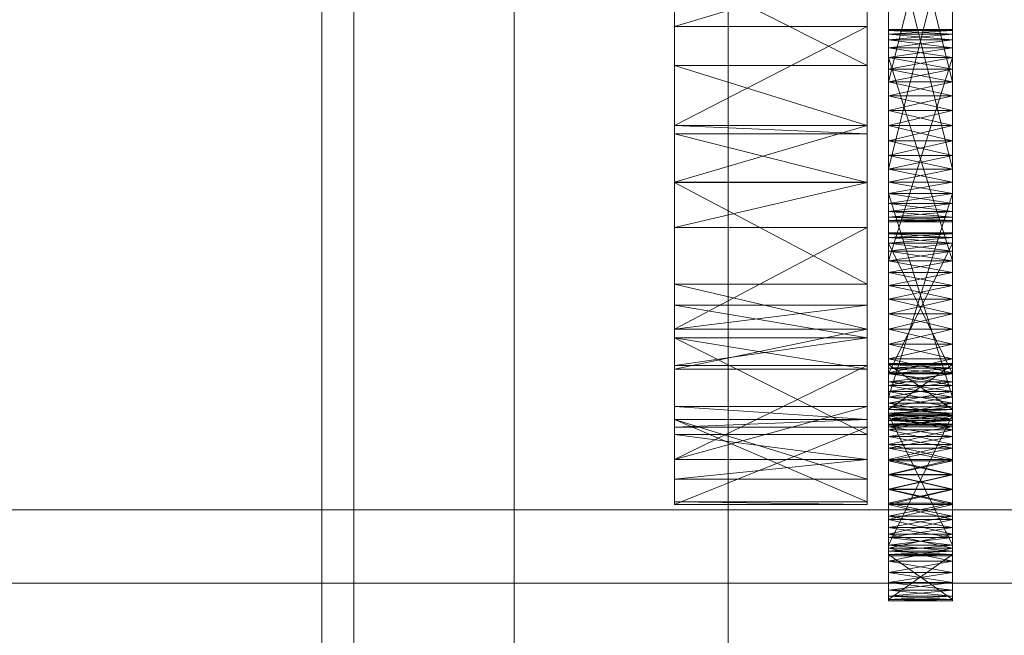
# Model space of a CAD drawing. Header units: millimetres. Extents: x -2233 to 65662, y -50530 to 6847.
# Tile 294 of 656: x 1369 to 1461, y -33612 to -33554. Entities that reach past the tile are written whole.
import ezdxf

# ---------------------------------------------------------------- set-up
doc = ezdxf.new("R2010")
doc.units = ezdxf.units.MM
for name, color, linetype, lineweight in [('COTAS_O', 1, 'Continuous', 0), ('frontal_C03', 7, 'Continuous', 0), ('frontal_secador', 7, 'Continuous', 0), ('frontal_tolva', 7, 'Continuous', 0)]:
    doc.layers.add(name, color=color, linetype=linetype, lineweight=lineweight)
doc.dimstyles.new('R19_100', dxfattribs={"dimtxt": 250, "dimasz": 150, "dimexe": 150, "dimexo": 80, "dimgap": 100, "dimtad": 1, "dimtih": 1, "dimtoh": 1, "dimdsep": 46, "dimcen": 0.09, "dimadec": 0, "dimazin": 0, "dimtfac": 1, "dimtdec": 4, "dimtofl": 0, "dimtmove": 0, "dimatfit": 3, "dimfxl": 1, "dimtolj": 1, "dimtzin": 0, "dimarcsym": 0})

# ---------------------------------------------------------------- blocks, each defined once
blk = doc.blocks.new('DIM_R32_39')
at = {"layer": 'COTAS_O'}
for p, q in [((-1725, -33700), (-1575, -33655)), ((1725, -33700), (1575, -33655)), ((-1725, -34400), (-1725, -33700)), ((-1725, -33700), (1725, -33700)), ((-1725, -33700), (-1575, -33745)), ((1725, -33700), (1575, -33745)), ((1725, -34400), (1725, -33700))]:
    blk.add_line(p, q, dxfattribs=at)
blk.add_text('3450 O', height=250, dxfattribs=at).set_placement((0, -33600))

msp = doc.modelspace()

# ---------------------------------------------------------------- linework, layer by layer
at = {"layer": 'frontal_C03'}
for p, q in [((1435, -35048.843), (1435, -32401.175)), ((1435, -32405.103), (1435, -35052.771)), ((1435, -35535.966), (1435, -32888.298)), ((1435, -32892.227), (1435, -35539.895)), ((1415, -35988), (1415, -33145.961))]:
    msp.add_line(p, q, dxfattribs=at)
at = {"layer": 'frontal_secador'}
for p, q in [((1400, -36000), (1400, -33000)), ((1397, -35940), (1397, -33075)), ((1400, -36000), (1400, -33075)), ((1400, -34600), (1400, -33075)), ((1400, -35940), (1400, -33075)), ((1400, -34650), (1400, -33075)), ((1400, -36000), (1400, -33250)), ((1430, -33591.527), (1430, -33457.639)), ((1448, -33457.639), (1448, -33591.527)), ((1430, -33525.858), (1430, -33569.361)), ((1430, -33525.858), (1430, -33591.527)), ((1448, -33569.361), (1448, -33525.858)), ((1448, -33591.527), (1448, -33525.858)), ((1450, -33531.516), (1450, -33562.642)), ((1456, -33562.642), (1456, -33531.516)), ((1450, -33561.268), (1450, -33533.711)), ((1450, -33566.831), (1450, -33533.711)), ((1450, -33573.05), (1450, -33533.711)), ((1456, -33533.711), (1456, -33561.268)), ((1456, -33533.711), (1456, -33566.831)), ((1456, -33533.711), (1456, -33573.05)), ((1450, -33534.785), (1450, -33559.964)), ((1450, -33534.785), (1450, -33562.642)), ((1450, -33570.414), (1450, -33534.785)), ((1456, -33559.964), (1456, -33534.785)), ((1456, -33562.642), (1456, -33534.785)), ((1456, -33534.785), (1456, -33570.414)), ((1450, -33561.268), (1450, -33535.99)), ((1450, -33535.99), (1450, -33559.964)), ((1456, -33535.99), (1450, -33559.964)), ((1456, -33559.964), (1450, -33535.99)), ((1456, -33535.99), (1456, -33561.268)), ((1456, -33559.964), (1456, -33535.99)), ((1450, -33570.414), (1450, -33540.075)), ((1456, -33540.075), (1456, -33570.414)), ((1450, -33541.483), (1450, -33569.34)), ((1450, -33541.483), (1450, -33571.331)), ((1450, -33541.483), (1450, -33573.05)), ((1456, -33569.34), (1456, -33541.483)), ((1456, -33571.331), (1456, -33541.483)), ((1456, -33573.05), (1456, -33541.483)), ((1450, -33568.135), (1450, -33542.857)), ((1450, -33570.414), (1450, -33542.857)), ((1456, -33542.857), (1456, -33568.135)), ((1456, -33542.857), (1456, -33570.414)), ((1450, -33544.161), (1450, -33569.34)), ((1450, -33568.135), (1450, -33544.161)), ((1456, -33568.135), (1450, -33544.161)), ((1456, -33544.161), (1450, -33568.135)), ((1456, -33569.34), (1456, -33544.161)), ((1456, -33544.161), (1456, -33568.135)), ((1430, -33549.365), (1430, -33564.806)), ((1430, -33558.435), (1430, -33549.365)), ((1430, -33569.361), (1430, -33549.365)), ((1430, -33549.365), (1430, -33554.777)), ((1430, -33583.889), (1430, -33549.365)), ((1430, -33591.527), (1430, -33549.365)), ((1448, -33549.365), (1430, -33554.777)), ((1448, -33558.435), (1430, -33549.365)), ((1448, -33564.806), (1448, -33549.365)), ((1448, -33549.365), (1448, -33558.435)), ((1448, -33549.365), (1448, -33569.361)), ((1448, -33554.777), (1448, -33549.365)), ((1448, -33549.365), (1448, -33583.889)), ((1448, -33549.365), (1448, -33591.527)), ((1430, -33569.353), (1430, -33554.777)), ((1430, -33554.777), (1430, -33564.05)), ((1430, -33569.361), (1430, -33554.777)), ((1448, -33554.777), (1430, -33554.777)), ((1448, -33554.777), (1430, -33564.05)), ((1448, -33554.777), (1448, -33569.353)), ((1448, -33564.05), (1448, -33554.777)), ((1448, -33554.777), (1448, -33569.361)), ((1450, -33555.16), (1450, -33555.05)), ((1456, -33555.16), (1450, -33555.05)), ((1456, -33555.05), (1450, -33555.05)), ((1456, -33555.05), (1450, -33555.16)), ((1450, -33555.05), (1450, -33555.49)), ((1450, -33555.05), (1450, -33556.768)), ((1450, -33555.05), (1450, -33578.99)), ((1450, -33561.268), (1450, -33555.05)), ((1450, -33555.16), (1450, -33556.031)), ((1450, -33555.49), (1450, -33555.16)), ((1450, -33555.16), (1450, -33557.686)), ((1456, -33555.49), (1450, -33555.16)), ((1456, -33555.16), (1450, -33555.16)), ((1456, -33555.16), (1450, -33555.49)), ((1456, -33555.16), (1456, -33555.05)), ((1456, -33555.49), (1456, -33555.05)), ((1456, -33556.768), (1456, -33555.05)), ((1456, -33578.99), (1456, -33555.05)), ((1456, -33555.05), (1456, -33561.268)), ((1456, -33556.031), (1456, -33555.16)), ((1456, -33555.16), (1456, -33555.49)), ((1456, -33557.686), (1456, -33555.16)), ((1450, -33556.031), (1450, -33555.49)), ((1456, -33556.031), (1450, -33555.49)), ((1456, -33555.49), (1450, -33555.49)), ((1456, -33555.49), (1450, -33556.031)), ((1450, -33555.49), (1450, -33556.768)), ((1450, -33556.031), (1450, -33557.686)), ((1450, -33556.768), (1450, -33556.031)), ((1450, -33577.785), (1450, -33556.031)), ((1450, -33583.075), (1450, -33556.031)), ((1450, -33556.031), (1450, -33568.135)), ((1450, -33591.635), (1450, -33556.031)), ((1456, -33556.768), (1450, -33556.031)), ((1456, -33556.031), (1450, -33556.031)), ((1456, -33556.031), (1450, -33556.768)), ((1456, -33555.49), (1456, -33556.031)), ((1456, -33556.768), (1456, -33555.49)), ((1456, -33557.686), (1456, -33556.031)), ((1456, -33556.031), (1456, -33556.768)), ((1456, -33556.031), (1456, -33577.785)), ((1456, -33556.031), (1456, -33583.075)), ((1456, -33568.135), (1456, -33556.031)), ((1456, -33556.031), (1456, -33591.635)), ((1450, -33557.686), (1450, -33556.768)), ((1456, -33557.686), (1450, -33556.768)), ((1456, -33556.768), (1450, -33556.768)), ((1456, -33556.768), (1450, -33557.686)), ((1450, -33556.768), (1450, -33576.711)), ((1450, -33558.76), (1450, -33556.768)), ((1450, -33556.768), (1450, -33578.99)), ((1450, -33561.268), (1450, -33556.768)), ((1456, -33556.768), (1456, -33557.686)), ((1456, -33576.711), (1456, -33556.768)), ((1456, -33556.768), (1456, -33558.76)), ((1456, -33578.99), (1456, -33556.768)), ((1456, -33556.768), (1456, -33561.268)), ((1450, -33557.686), (1450, -33559.964)), ((1450, -33558.76), (1450, -33557.686)), ((1450, -33577.785), (1450, -33557.686)), ((1450, -33557.686), (1450, -33576.711)), ((1450, -33557.686), (1450, -33562.642)), ((1450, -33557.686), (1450, -33568.135)), ((1456, -33558.76), (1450, -33557.686)), ((1456, -33557.686), (1450, -33557.686)), ((1456, -33557.686), (1450, -33576.711)), ((1456, -33576.711), (1450, -33557.686)), ((1456, -33557.686), (1450, -33558.76)), ((1456, -33559.964), (1456, -33557.686)), ((1456, -33557.686), (1456, -33558.76)), ((1456, -33557.686), (1456, -33577.785)), ((1456, -33576.711), (1456, -33557.686)), ((1456, -33562.642), (1456, -33557.686)), ((1456, -33568.135), (1456, -33557.686)), ((1430, -33558.435), (1430, -33564.806)), ((1430, -33564.05), (1430, -33558.435)), ((1448, -33564.05), (1430, -33558.435)), ((1448, -33558.435), (1430, -33558.435)), ((1448, -33564.806), (1448, -33558.435)), ((1448, -33558.435), (1448, -33564.05)), ((1450, -33559.964), (1450, -33558.76)), ((1456, -33559.964), (1450, -33558.76)), ((1456, -33558.76), (1450, -33558.76)), ((1450, -33561.268), (1450, -33558.76)), ((1456, -33558.76), (1450, -33559.964)), ((1456, -33558.76), (1456, -33559.964)), ((1456, -33558.76), (1456, -33561.268)), ((1450, -33559.964), (1450, -33561.268)), ((1456, -33559.964), (1450, -33559.964)), ((1456, -33559.964), (1450, -33561.268)), ((1450, -33559.964), (1450, -33562.642)), ((1456, -33561.268), (1450, -33559.964)), ((1456, -33561.268), (1456, -33559.964)), ((1456, -33562.642), (1456, -33559.964)), ((1450, -33564.05), (1450, -33561.268)), ((1450, -33561.268), (1450, -33562.642)), ((1450, -33566.831), (1450, -33561.268)), ((1456, -33561.268), (1450, -33561.268)), ((1456, -33561.268), (1450, -33562.642)), ((1456, -33562.642), (1450, -33561.268)), ((1450, -33591.094), (1450, -33561.268)), ((1450, -33561.268), (1450, -33578.99)), ((1456, -33561.268), (1456, -33564.05)), ((1456, -33562.642), (1456, -33561.268)), ((1456, -33561.268), (1456, -33566.831)), ((1456, -33561.268), (1456, -33591.094)), ((1456, -33578.99), (1456, -33561.268)), ((1450, -33562.642), (1450, -33564.05)), ((1456, -33562.642), (1450, -33562.642)), ((1456, -33562.642), (1450, -33564.05)), ((1450, -33562.642), (1450, -33565.458)), ((1450, -33562.642), (1450, -33568.135)), ((1456, -33564.05), (1450, -33562.642)), ((1450, -33562.642), (1450, -33572.069)), ((1450, -33562.642), (1450, -33570.414)), ((1456, -33564.05), (1456, -33562.642)), ((1456, -33565.458), (1456, -33562.642)), ((1456, -33568.135), (1456, -33562.642)), ((1456, -33572.069), (1456, -33562.642)), ((1456, -33570.414), (1456, -33562.642)), ((1430, -33564.05), (1430, -33569.353)), ((1430, -33564.806), (1430, -33564.05)), ((1448, -33564.05), (1430, -33564.05)), ((1448, -33564.05), (1430, -33569.353)), ((1448, -33564.806), (1430, -33564.05)), ((1448, -33569.353), (1448, -33564.05)), ((1448, -33564.05), (1448, -33564.806)), ((1450, -33566.831), (1450, -33564.05)), ((1450, -33564.05), (1450, -33565.458)), ((1456, -33564.05), (1450, -33564.05)), ((1456, -33564.05), (1450, -33565.458)), ((1456, -33565.458), (1450, -33564.05)), ((1456, -33564.05), (1456, -33566.831)), ((1456, -33565.458), (1456, -33564.05)), ((1430, -33569.361), (1430, -33564.806)), ((1448, -33569.361), (1430, -33564.806)), ((1448, -33564.806), (1430, -33564.806)), ((1448, -33564.806), (1448, -33569.361)), ((1450, -33565.458), (1450, -33566.831)), ((1456, -33565.458), (1450, -33565.458)), ((1456, -33565.458), (1450, -33566.831)), ((1450, -33565.458), (1450, -33568.135)), ((1456, -33566.831), (1450, -33565.458)), ((1456, -33566.831), (1456, -33565.458)), ((1456, -33568.135), (1456, -33565.458)), ((1450, -33569.34), (1450, -33566.831)), ((1450, -33566.831), (1450, -33568.135)), ((1450, -33571.331), (1450, -33566.831)), ((1450, -33573.05), (1450, -33566.831)), ((1456, -33566.831), (1450, -33566.831)), ((1456, -33566.831), (1450, -33568.135)), ((1456, -33568.135), (1450, -33566.831)), ((1450, -33591.094), (1450, -33566.831)), ((1456, -33566.831), (1456, -33569.34)), ((1456, -33568.135), (1456, -33566.831)), ((1456, -33566.831), (1456, -33571.331)), ((1456, -33566.831), (1456, -33573.05)), ((1456, -33566.831), (1456, -33591.094)), ((1450, -33569.34), (1450, -33568.135)), ((1456, -33568.135), (1450, -33568.135)), ((1456, -33568.135), (1450, -33569.34)), ((1456, -33569.34), (1450, -33568.135)), ((1450, -33568.135), (1450, -33570.414)), ((1450, -33568.135), (1450, -33590.357)), ((1450, -33568.135), (1450, -33591.635)), ((1450, -33568.135), (1450, -33572.069)), ((1456, -33568.135), (1456, -33569.34)), ((1456, -33570.414), (1456, -33568.135)), ((1456, -33590.357), (1456, -33568.135)), ((1456, -33591.635), (1456, -33568.135)), ((1456, -33572.069), (1456, -33568.135)), ((1448, -33569.353), (1430, -33569.353)), ((1448, -33569.353), (1430, -33569.361)), ((1430, -33569.361), (1430, -33580.859)), ((1430, -33578.895), (1430, -33569.361)), ((1430, -33583.889), (1430, -33569.361)), ((1430, -33569.361), (1430, -33573.572)), ((1430, -33569.361), (1430, -33591.527)), ((1448, -33569.361), (1430, -33569.361)), ((1448, -33569.361), (1430, -33573.572)), ((1448, -33578.895), (1430, -33569.361)), ((1448, -33580.859), (1448, -33569.361)), ((1448, -33569.361), (1448, -33578.895)), ((1448, -33569.361), (1448, -33583.889)), ((1448, -33573.572), (1448, -33569.361)), ((1448, -33591.527), (1448, -33569.361)), ((1450, -33571.331), (1450, -33569.34)), ((1450, -33569.34), (1450, -33570.414)), ((1456, -33569.34), (1450, -33569.34)), ((1456, -33569.34), (1450, -33570.414)), ((1456, -33570.414), (1450, -33569.34)), ((1450, -33589.439), (1450, -33569.34)), ((1450, -33591.094), (1450, -33569.34)), ((1456, -33569.34), (1456, -33571.331)), ((1456, -33570.414), (1456, -33569.34)), ((1456, -33569.34), (1456, -33589.439)), ((1456, -33569.34), (1456, -33591.094)), ((1450, -33570.414), (1450, -33571.331)), ((1456, -33570.414), (1450, -33570.414)), ((1456, -33570.414), (1450, -33571.331)), ((1456, -33571.331), (1450, -33570.414)), ((1450, -33570.414), (1450, -33590.357)), ((1450, -33589.439), (1450, -33570.414)), ((1456, -33589.439), (1450, -33570.414)), ((1456, -33570.414), (1450, -33589.439)), ((1450, -33572.069), (1450, -33570.414)), ((1450, -33572.939), (1450, -33570.414)), ((1456, -33571.331), (1456, -33570.414)), ((1456, -33590.357), (1456, -33570.414)), ((1456, -33570.414), (1456, -33589.439)), ((1456, -33570.414), (1456, -33572.069)), ((1456, -33570.414), (1456, -33572.939)), ((1450, -33572.609), (1450, -33571.331)), ((1450, -33571.331), (1450, -33572.069)), ((1450, -33573.05), (1450, -33571.331)), ((1456, -33571.331), (1450, -33571.331)), ((1456, -33571.331), (1450, -33572.069)), ((1456, -33572.069), (1450, -33571.331)), ((1456, -33571.331), (1456, -33572.609)), ((1456, -33572.069), (1456, -33571.331)), ((1456, -33571.331), (1456, -33573.05)), ((1450, -33572.069), (1450, -33572.609)), ((1456, -33572.069), (1450, -33572.069)), ((1456, -33572.069), (1450, -33572.609)), ((1456, -33572.609), (1450, -33572.069)), ((1450, -33572.939), (1450, -33572.069)), ((1450, -33573.05), (1450, -33572.609)), ((1450, -33572.609), (1450, -33572.939)), ((1456, -33572.609), (1450, -33572.609)), ((1456, -33572.609), (1450, -33572.939)), ((1456, -33572.939), (1450, -33572.609)), ((1456, -33572.609), (1456, -33572.069)), ((1456, -33572.069), (1456, -33572.939)), ((1456, -33572.609), (1456, -33573.05)), ((1456, -33572.939), (1456, -33572.609)), ((1430, -33586.827), (1430, -33573.572)), ((1430, -33573.572), (1430, -33583.075)), ((1430, -33583.889), (1430, -33573.572)), ((1448, -33573.572), (1430, -33573.572)), ((1448, -33573.572), (1430, -33583.075)), ((1448, -33573.572), (1448, -33586.827)), ((1448, -33583.075), (1448, -33573.572)), ((1448, -33573.572), (1448, -33583.889)), ((1450, -33572.939), (1450, -33573.05)), ((1456, -33572.939), (1450, -33572.939)), ((1456, -33572.939), (1450, -33573.05)), ((1456, -33573.05), (1450, -33572.939)), ((1456, -33573.05), (1450, -33573.05)), ((1456, -33573.05), (1456, -33572.939)), ((1450, -33574.186), (1450, -33574.075)), ((1456, -33574.186), (1450, -33574.075)), ((1456, -33574.075), (1450, -33574.075)), ((1456, -33574.075), (1450, -33574.186)), ((1450, -33574.075), (1450, -33574.516)), ((1450, -33574.186), (1450, -33575.056)), ((1450, -33574.516), (1450, -33574.186)), ((1450, -33588.01), (1450, -33574.186)), ((1450, -33574.186), (1450, -33578.99)), ((1450, -33592.51), (1450, -33574.186)), ((1450, -33574.186), (1450, -33589.439)), ((1450, -33602.572), (1450, -33574.186)), ((1456, -33574.516), (1450, -33574.186)), ((1456, -33574.186), (1450, -33574.186)), ((1456, -33574.186), (1450, -33574.516)), ((1450, -33575.056), (1450, -33574.516)), ((1456, -33575.056), (1450, -33574.516)), ((1456, -33574.516), (1450, -33574.516)), ((1456, -33574.516), (1450, -33575.056)), ((1450, -33574.516), (1450, -33587.272)), ((1450, -33575.794), (1450, -33574.516)), ((1450, -33574.516), (1450, -33588.927)), ((1450, -33577.785), (1450, -33574.516)), ((1450, -33583.075), (1450, -33574.516)), ((1456, -33574.186), (1456, -33574.075)), ((1456, -33574.516), (1456, -33574.075)), ((1456, -33575.056), (1456, -33574.186)), ((1456, -33574.186), (1456, -33574.516)), ((1456, -33574.186), (1456, -33588.01)), ((1456, -33578.99), (1456, -33574.186)), ((1456, -33574.186), (1456, -33592.51)), ((1456, -33589.439), (1456, -33574.186)), ((1456, -33574.186), (1456, -33602.572)), ((1456, -33574.516), (1456, -33575.056)), ((1456, -33587.272), (1456, -33574.516)), ((1456, -33574.516), (1456, -33575.794)), ((1456, -33588.927), (1456, -33574.516)), ((1456, -33574.516), (1456, -33577.785)), ((1456, -33574.516), (1456, -33583.075)), ((1450, -33575.056), (1450, -33576.711)), ((1450, -33575.794), (1450, -33575.056)), ((1450, -33588.01), (1450, -33575.056)), ((1450, -33575.056), (1450, -33587.272)), ((1450, -33575.056), (1450, -33578.99)), ((1456, -33575.794), (1450, -33575.056)), ((1456, -33575.056), (1450, -33575.056)), ((1456, -33575.056), (1450, -33587.272)), ((1456, -33587.272), (1450, -33575.056)), ((1456, -33575.056), (1450, -33575.794)), ((1456, -33576.711), (1456, -33575.056)), ((1456, -33575.056), (1456, -33575.794)), ((1456, -33575.056), (1456, -33588.01)), ((1456, -33587.272), (1456, -33575.056)), ((1456, -33578.99), (1456, -33575.056)), ((1450, -33576.711), (1450, -33575.794)), ((1456, -33576.711), (1450, -33575.794)), ((1456, -33575.794), (1450, -33575.794)), ((1450, -33577.785), (1450, -33575.794)), ((1456, -33575.794), (1450, -33576.711)), ((1456, -33575.794), (1456, -33576.711)), ((1456, -33575.794), (1456, -33577.785)), ((1450, -33576.711), (1450, -33577.785)), ((1456, -33576.711), (1450, -33576.711)), ((1456, -33576.711), (1450, -33577.785)), ((1450, -33576.711), (1450, -33578.99)), ((1456, -33577.785), (1450, -33576.711)), ((1456, -33577.785), (1456, -33576.711)), ((1456, -33578.99), (1456, -33576.711)), ((1450, -33580.294), (1450, -33577.785)), ((1450, -33577.785), (1450, -33578.99)), ((1450, -33583.075), (1450, -33577.785)), ((1456, -33577.785), (1450, -33577.785)), ((1456, -33577.785), (1450, -33578.99)), ((1456, -33578.99), (1450, -33577.785)), ((1456, -33577.785), (1456, -33580.294)), ((1456, -33578.99), (1456, -33577.785)), ((1456, -33577.785), (1456, -33583.075)), ((1430, -33578.895), (1430, -33580.859)), ((1430, -33583.075), (1430, -33578.895)), ((1448, -33583.075), (1430, -33578.895)), ((1448, -33578.895), (1430, -33578.895)), ((1448, -33580.859), (1448, -33578.895)), ((1448, -33578.895), (1448, -33583.075)), ((1450, -33578.99), (1450, -33580.294)), ((1456, -33578.99), (1450, -33578.99)), ((1456, -33578.99), (1450, -33580.294)), ((1450, -33578.99), (1450, -33581.667)), ((1450, -33578.99), (1450, -33584.483)), ((1450, -33578.99), (1450, -33589.439)), ((1456, -33580.294), (1450, -33578.99)), ((1450, -33578.99), (1450, -33591.094)), ((1456, -33580.294), (1456, -33578.99)), ((1456, -33581.667), (1456, -33578.99)), ((1456, -33584.483), (1456, -33578.99)), ((1456, -33589.439), (1456, -33578.99)), ((1456, -33591.094), (1456, -33578.99)), ((1430, -33580.859), (1430, -33583.075)), ((1430, -33583.889), (1430, -33580.859)), ((1448, -33583.889), (1430, -33580.859)), ((1448, -33580.859), (1430, -33580.859)), ((1448, -33580.859), (1430, -33583.075)), ((1448, -33583.075), (1448, -33580.859)), ((1448, -33580.859), (1448, -33583.889)), ((1450, -33583.075), (1450, -33580.294)), ((1450, -33580.294), (1450, -33581.667)), ((1456, -33580.294), (1450, -33580.294)), ((1456, -33580.294), (1450, -33581.667)), ((1456, -33581.667), (1450, -33580.294)), ((1456, -33580.294), (1456, -33583.075)), ((1456, -33581.667), (1456, -33580.294)), ((1450, -33581.667), (1450, -33583.075)), ((1456, -33581.667), (1450, -33581.667)), ((1456, -33581.667), (1450, -33583.075)), ((1450, -33581.667), (1450, -33584.483)), ((1456, -33583.075), (1450, -33581.667)), ((1456, -33583.075), (1456, -33581.667)), ((1456, -33584.483), (1456, -33581.667)), ((1430, -33583.075), (1430, -33586.827)), ((1448, -33583.075), (1430, -33583.075)), ((1448, -33583.075), (1430, -33586.827)), ((1448, -33586.827), (1448, -33583.075)), ((1450, -33585.857), (1450, -33583.075)), ((1450, -33583.075), (1450, -33584.483)), ((1450, -33588.365), (1450, -33583.075)), ((1450, -33591.635), (1450, -33583.075)), ((1456, -33583.075), (1450, -33583.075)), ((1456, -33583.075), (1450, -33584.483)), ((1456, -33584.483), (1450, -33583.075)), ((1450, -33604.18), (1450, -33583.075)), ((1450, -33583.075), (1450, -33588.927)), ((1456, -33583.075), (1456, -33585.857)), ((1456, -33584.483), (1456, -33583.075)), ((1456, -33583.075), (1456, -33588.365)), ((1456, -33583.075), (1456, -33591.635)), ((1456, -33583.075), (1456, -33604.18)), ((1456, -33588.927), (1456, -33583.075)), ((1430, -33586.827), (1430, -33583.889)), ((1430, -33583.889), (1430, -33590.317)), ((1430, -33592.954), (1430, -33583.889)), ((1430, -33591.527), (1430, -33583.889)), ((1430, -33583.889), (1430, -33586.487)), ((1448, -33586.827), (1430, -33583.889)), ((1448, -33583.889), (1430, -33583.889)), ((1448, -33583.889), (1430, -33586.487)), ((1448, -33592.954), (1430, -33583.889)), ((1448, -33583.889), (1448, -33586.827)), ((1448, -33590.317), (1448, -33583.889)), ((1448, -33583.889), (1448, -33592.954)), ((1448, -33583.889), (1448, -33591.527)), ((1448, -33586.487), (1448, -33583.889)), ((1450, -33584.483), (1450, -33585.857)), ((1456, -33584.483), (1450, -33584.483)), ((1456, -33584.483), (1450, -33585.857)), ((1450, -33584.483), (1450, -33587.161)), ((1450, -33584.483), (1450, -33589.439)), ((1456, -33585.857), (1450, -33584.483)), ((1456, -33585.857), (1456, -33584.483)), ((1456, -33587.161), (1456, -33584.483)), ((1456, -33589.439), (1456, -33584.483)), ((1430, -33597.124), (1430, -33586.487)), ((1430, -33586.487), (1430, -33595.291)), ((1430, -33591.527), (1430, -33586.487)), ((1448, -33586.487), (1430, -33586.487)), ((1448, -33586.487), (1430, -33595.291)), ((1448, -33586.487), (1448, -33597.124)), ((1448, -33595.291), (1448, -33586.487)), ((1448, -33586.487), (1448, -33591.527)), ((1450, -33588.365), (1450, -33585.857)), ((1450, -33585.857), (1450, -33587.161)), ((1456, -33585.857), (1450, -33585.857)), ((1456, -33585.857), (1450, -33587.161)), ((1456, -33587.161), (1450, -33585.857)), ((1450, -33586.402), (1450, -33586.291)), ((1456, -33586.402), (1450, -33586.291)), ((1456, -33586.291), (1450, -33586.291)), ((1456, -33586.291), (1450, -33586.402)), ((1450, -33586.291), (1450, -33590.611)), ((1450, -33586.731), (1450, -33586.291)), ((1450, -33586.291), (1450, -33591.481)), ((1450, -33588.01), (1450, -33586.291)), ((1450, -33586.402), (1450, -33587.272)), ((1450, -33586.731), (1450, -33586.402)), ((1450, -33590.94), (1450, -33586.402)), ((1450, -33586.402), (1450, -33590.611)), ((1450, -33586.402), (1450, -33588.927)), ((1450, -33586.402), (1450, -33593.883)), ((1450, -33594.21), (1450, -33586.402)), ((1450, -33586.402), (1450, -33603.31)), ((1450, -33604.79), (1450, -33586.402)), ((1456, -33586.731), (1450, -33586.402)), ((1456, -33586.402), (1450, -33586.402)), ((1456, -33586.402), (1450, -33590.611)), ((1456, -33590.611), (1450, -33586.402)), ((1456, -33586.402), (1450, -33586.731)), ((1456, -33585.857), (1456, -33588.365)), ((1456, -33587.161), (1456, -33585.857)), ((1456, -33586.402), (1456, -33586.291)), ((1456, -33590.611), (1456, -33586.291)), ((1456, -33586.291), (1456, -33586.731)), ((1456, -33591.481), (1456, -33586.291)), ((1456, -33586.291), (1456, -33588.01)), ((1456, -33587.272), (1456, -33586.402)), ((1456, -33586.402), (1456, -33586.731)), ((1456, -33586.402), (1456, -33590.94)), ((1456, -33590.611), (1456, -33586.402)), ((1456, -33588.927), (1456, -33586.402)), ((1456, -33593.883), (1456, -33586.402)), ((1456, -33586.402), (1456, -33594.21)), ((1456, -33603.31), (1456, -33586.402)), ((1456, -33586.402), (1456, -33604.79)), ((1448, -33586.827), (1430, -33586.827)), ((1450, -33587.272), (1450, -33586.731)), ((1456, -33587.272), (1450, -33586.731)), ((1456, -33586.731), (1450, -33586.731)), ((1450, -33588.01), (1450, -33586.731)), ((1456, -33586.731), (1450, -33587.272)), ((1450, -33587.161), (1450, -33588.365)), ((1456, -33587.161), (1450, -33587.161)), ((1456, -33587.161), (1450, -33588.365)), ((1450, -33587.161), (1450, -33589.439)), ((1456, -33588.365), (1450, -33587.161)), ((1450, -33587.272), (1450, -33588.01)), ((1456, -33587.272), (1450, -33587.272)), ((1456, -33587.272), (1450, -33588.01)), ((1450, -33587.272), (1450, -33588.927)), ((1456, -33588.01), (1450, -33587.272)), ((1456, -33586.731), (1456, -33587.272)), ((1456, -33586.731), (1456, -33588.01)), ((1456, -33588.365), (1456, -33587.161)), ((1456, -33589.439), (1456, -33587.161)), ((1456, -33588.01), (1456, -33587.272)), ((1456, -33588.927), (1456, -33587.272)), ((1450, -33590.001), (1450, -33588.01)), ((1450, -33588.01), (1450, -33588.927)), ((1450, -33592.51), (1450, -33588.01)), ((1456, -33588.01), (1450, -33588.01)), ((1456, -33588.01), (1450, -33588.927)), ((1456, -33588.927), (1450, -33588.01)), ((1450, -33588.01), (1450, -33591.481)), ((1450, -33598.072), (1450, -33588.01)), ((1450, -33590.357), (1450, -33588.365)), ((1450, -33588.365), (1450, -33589.439)), ((1450, -33591.635), (1450, -33588.365)), ((1456, -33588.365), (1450, -33588.365)), ((1456, -33588.365), (1450, -33589.439)), ((1456, -33589.439), (1450, -33588.365)), ((1450, -33604.18), (1450, -33588.365)), ((1456, -33588.01), (1456, -33590.001)), ((1456, -33588.927), (1456, -33588.01)), ((1456, -33588.01), (1456, -33592.51)), ((1456, -33591.481), (1456, -33588.01)), ((1456, -33588.01), (1456, -33598.072)), ((1456, -33588.365), (1456, -33590.357)), ((1456, -33589.439), (1456, -33588.365)), ((1456, -33588.365), (1456, -33591.635)), ((1456, -33588.365), (1456, -33604.18)), ((1450, -33588.927), (1450, -33590.001)), ((1456, -33588.927), (1450, -33588.927)), ((1456, -33588.927), (1450, -33590.001)), ((1450, -33588.927), (1450, -33591.205)), ((1450, -33588.927), (1450, -33593.883)), ((1456, -33590.001), (1450, -33588.927)), ((1450, -33588.927), (1450, -33599.377)), ((1450, -33588.927), (1450, -33604.18)), ((1456, -33590.001), (1456, -33588.927)), ((1456, -33591.205), (1456, -33588.927)), ((1456, -33593.883), (1456, -33588.927)), ((1456, -33599.377), (1456, -33588.927)), ((1456, -33604.18), (1456, -33588.927)), ((1450, -33590.357), (1450, -33589.439)), ((1456, -33589.439), (1450, -33589.439)), ((1456, -33589.439), (1450, -33590.357)), ((1456, -33590.357), (1450, -33589.439)), ((1450, -33589.439), (1450, -33591.094)), ((1450, -33589.439), (1450, -33603.85)), ((1450, -33589.439), (1450, -33604.291)), ((1450, -33589.439), (1450, -33602.572)), ((1450, -33589.439), (1450, -33591.965)), ((1450, -33592.51), (1450, -33590.001)), ((1450, -33590.001), (1450, -33591.205)), ((1456, -33590.001), (1450, -33590.001)), ((1456, -33590.001), (1450, -33591.205)), ((1456, -33591.205), (1450, -33590.001)), ((1456, -33589.439), (1456, -33590.357)), ((1456, -33591.094), (1456, -33589.439)), ((1456, -33603.85), (1456, -33589.439)), ((1456, -33604.291), (1456, -33589.439)), ((1456, -33602.572), (1456, -33589.439)), ((1456, -33591.965), (1456, -33589.439)), ((1456, -33590.001), (1456, -33592.51)), ((1456, -33591.205), (1456, -33590.001)), ((1430, -33592.954), (1430, -33590.317)), ((1430, -33590.317), (1430, -33595.291)), ((1430, -33591.527), (1430, -33590.317)), ((1448, -33591.527), (1430, -33590.317)), ((1448, -33590.317), (1430, -33590.317)), ((1448, -33590.317), (1430, -33595.291)), ((1448, -33590.317), (1448, -33592.954)), ((1448, -33595.291), (1448, -33590.317)), ((1448, -33590.317), (1448, -33591.527)), ((1450, -33591.635), (1450, -33590.357)), ((1450, -33590.357), (1450, -33591.094)), ((1456, -33590.357), (1450, -33590.357)), ((1456, -33590.357), (1450, -33591.094)), ((1456, -33591.094), (1450, -33590.357)), ((1450, -33603.31), (1450, -33590.357)), ((1450, -33604.18), (1450, -33590.357)), ((1450, -33590.611), (1450, -33590.94)), ((1456, -33590.611), (1450, -33590.611)), ((1456, -33590.611), (1450, -33590.94)), ((1450, -33590.611), (1450, -33591.481)), ((1456, -33590.94), (1450, -33590.611)), ((1450, -33592.219), (1450, -33590.94)), ((1450, -33590.94), (1450, -33591.481)), ((1450, -33594.21), (1450, -33590.94)), ((1456, -33590.94), (1450, -33590.94)), ((1456, -33590.94), (1450, -33591.481)), ((1456, -33591.481), (1450, -33590.94)), ((1450, -33591.094), (1450, -33591.635)), ((1456, -33591.094), (1450, -33591.094)), ((1456, -33591.094), (1450, -33591.635)), ((1456, -33591.635), (1450, -33591.094)), ((1450, -33591.094), (1450, -33603.85)), ((1450, -33603.31), (1450, -33591.094)), ((1456, -33603.31), (1450, -33591.094)), ((1456, -33591.094), (1450, -33603.31)), ((1450, -33591.965), (1450, -33591.094)), ((1456, -33590.357), (1456, -33591.635)), ((1456, -33591.094), (1456, -33590.357)), ((1456, -33590.357), (1456, -33603.31)), ((1456, -33590.357), (1456, -33604.18)), ((1456, -33590.94), (1456, -33590.611)), ((1456, -33591.481), (1456, -33590.611)), ((1456, -33590.94), (1456, -33592.219)), ((1456, -33591.481), (1456, -33590.94)), ((1456, -33590.94), (1456, -33594.21)), ((1456, -33591.635), (1456, -33591.094)), ((1456, -33603.85), (1456, -33591.094)), ((1456, -33591.094), (1456, -33603.31)), ((1456, -33591.094), (1456, -33591.965)), ((1430, -33597.124), (1430, -33591.527)), ((1430, -33591.527), (1430, -33592.256)), ((1430, -33599.235), (1430, -33591.527)), ((1448, -33597.124), (1430, -33591.527)), ((1448, -33591.527), (1430, -33591.527)), ((1448, -33591.527), (1430, -33592.256)), ((1448, -33599.235), (1430, -33591.527)), ((1448, -33591.527), (1448, -33597.124)), ((1448, -33592.256), (1448, -33591.527)), ((1448, -33591.527), (1448, -33599.235)), ((1450, -33591.205), (1450, -33592.51)), ((1456, -33591.205), (1450, -33591.205)), ((1456, -33591.205), (1450, -33592.51)), ((1450, -33591.205), (1450, -33593.883)), ((1456, -33592.51), (1450, -33591.205)), ((1450, -33591.481), (1450, -33592.219)), ((1456, -33591.481), (1450, -33591.481)), ((1456, -33591.481), (1450, -33592.219)), ((1450, -33591.481), (1450, -33593.136)), ((1450, -33591.481), (1450, -33595.414)), ((1450, -33591.481), (1450, -33600.908)), ((1450, -33591.481), (1450, -33608.389)), ((1450, -33598.072), (1450, -33591.481)), ((1456, -33592.219), (1450, -33591.481)), ((1450, -33592.075), (1450, -33591.635)), ((1450, -33591.635), (1450, -33591.965)), ((1456, -33591.635), (1450, -33591.635)), ((1456, -33591.635), (1450, -33591.965)), ((1456, -33591.965), (1450, -33591.635)), ((1450, -33591.965), (1450, -33592.075)), ((1456, -33591.965), (1450, -33591.965)), ((1456, -33591.965), (1450, -33592.075)), ((1456, -33592.075), (1450, -33591.965)), ((1456, -33592.51), (1456, -33591.205)), ((1456, -33593.883), (1456, -33591.205)), ((1456, -33592.219), (1456, -33591.481)), ((1456, -33593.136), (1456, -33591.481)), ((1456, -33595.414), (1456, -33591.481)), ((1456, -33600.908), (1456, -33591.481)), ((1456, -33608.389), (1456, -33591.481)), ((1456, -33591.481), (1456, -33598.072)), ((1456, -33591.635), (1456, -33592.075)), ((1456, -33591.965), (1456, -33591.635)), ((1456, -33592.075), (1456, -33591.965)), ((1430, -33599.235), (1430, -33592.256)), ((1430, -33592.256), (1430, -33599.5)), ((1448, -33592.256), (1430, -33592.256)), ((1448, -33592.256), (1430, -33599.5)), ((1430, -33595.291), (1430, -33592.954)), ((1448, -33595.291), (1430, -33592.954)), ((1448, -33592.954), (1430, -33592.954)), ((1448, -33592.256), (1448, -33599.235)), ((1448, -33599.5), (1448, -33592.256)), ((1448, -33592.954), (1448, -33595.291)), ((1456, -33592.075), (1450, -33592.075)), ((1450, -33594.21), (1450, -33592.219)), ((1450, -33592.219), (1450, -33593.136)), ((1456, -33592.219), (1450, -33592.219)), ((1456, -33592.219), (1450, -33593.136)), ((1456, -33593.136), (1450, -33592.219)), ((1450, -33595.291), (1450, -33592.51)), ((1450, -33592.51), (1450, -33593.883)), ((1450, -33598.072), (1450, -33592.51)), ((1450, -33602.572), (1450, -33592.51)), ((1456, -33592.51), (1450, -33592.51)), ((1456, -33592.51), (1450, -33593.883)), ((1456, -33593.883), (1450, -33592.51)), ((1456, -33592.219), (1456, -33594.21)), ((1456, -33593.136), (1456, -33592.219)), ((1456, -33592.51), (1456, -33595.291)), ((1456, -33593.883), (1456, -33592.51)), ((1456, -33592.51), (1456, -33598.072)), ((1456, -33592.51), (1456, -33602.572)), ((1450, -33593.136), (1450, -33594.21)), ((1456, -33593.136), (1450, -33593.136)), ((1456, -33593.136), (1450, -33594.21)), ((1450, -33593.136), (1450, -33595.414)), ((1456, -33594.21), (1450, -33593.136)), ((1450, -33593.883), (1450, -33595.291)), ((1456, -33593.883), (1450, -33593.883)), ((1456, -33593.883), (1450, -33595.291)), ((1450, -33593.883), (1450, -33596.699)), ((1450, -33593.883), (1450, -33599.377)), ((1450, -33593.883), (1450, -33603.31)), ((1456, -33595.291), (1450, -33593.883)), ((1456, -33594.21), (1456, -33593.136)), ((1456, -33595.414), (1456, -33593.136)), ((1456, -33595.291), (1456, -33593.883)), ((1456, -33596.699), (1456, -33593.883)), ((1456, -33599.377), (1456, -33593.883)), ((1456, -33603.31), (1456, -33593.883)), ((1450, -33596.719), (1450, -33594.21)), ((1450, -33594.21), (1450, -33595.414)), ((1450, -33599.5), (1450, -33594.21)), ((1450, -33604.79), (1450, -33594.21)), ((1456, -33594.21), (1450, -33594.21)), ((1456, -33594.21), (1450, -33595.414)), ((1456, -33595.414), (1450, -33594.21)), ((1456, -33594.21), (1456, -33596.719)), ((1456, -33595.414), (1456, -33594.21)), ((1456, -33594.21), (1456, -33599.5)), ((1456, -33594.21), (1456, -33604.79)), ((1430, -33595.291), (1430, -33597.124)), ((1448, -33595.291), (1430, -33595.291)), ((1448, -33595.291), (1430, -33597.124)), ((1448, -33597.124), (1448, -33595.291)), ((1450, -33598.072), (1450, -33595.291)), ((1450, -33595.291), (1450, -33596.699)), ((1456, -33595.291), (1450, -33595.291)), ((1456, -33595.291), (1450, -33596.699)), ((1456, -33596.699), (1450, -33595.291)), ((1450, -33595.414), (1450, -33596.719)), ((1456, -33595.414), (1450, -33595.414)), ((1456, -33595.414), (1450, -33596.719)), ((1450, -33595.414), (1450, -33598.092)), ((1450, -33595.414), (1450, -33600.908)), ((1456, -33596.719), (1450, -33595.414)), ((1456, -33595.291), (1456, -33598.072)), ((1456, -33596.699), (1456, -33595.291)), ((1456, -33596.719), (1456, -33595.414)), ((1456, -33598.092), (1456, -33595.414)), ((1456, -33600.908), (1456, -33595.414)), ((1448, -33597.124), (1430, -33597.124)), ((1450, -33596.699), (1450, -33598.072)), ((1456, -33596.699), (1450, -33596.699)), ((1456, -33596.699), (1450, -33598.072)), ((1450, -33596.699), (1450, -33599.377)), ((1456, -33598.072), (1450, -33596.699)), ((1450, -33599.5), (1450, -33596.719)), ((1450, -33596.719), (1450, -33598.092)), ((1456, -33596.719), (1450, -33596.719)), ((1456, -33596.719), (1450, -33598.092)), ((1456, -33598.092), (1450, -33596.719)), ((1456, -33598.072), (1456, -33596.699)), ((1456, -33599.377), (1456, -33596.699)), ((1456, -33596.719), (1456, -33599.5)), ((1456, -33598.092), (1456, -33596.719)), ((1450, -33600.581), (1450, -33598.072)), ((1450, -33598.072), (1450, -33599.377)), ((1450, -33602.572), (1450, -33598.072)), ((1456, -33598.072), (1450, -33598.072)), ((1456, -33598.072), (1450, -33599.377)), ((1456, -33599.377), (1450, -33598.072)), ((1450, -33608.389), (1450, -33598.072)), ((1450, -33598.092), (1450, -33599.5)), ((1456, -33598.092), (1450, -33598.092)), ((1456, -33598.092), (1450, -33599.5)), ((1450, -33598.092), (1450, -33600.908)), ((1456, -33599.5), (1450, -33598.092)), ((1456, -33598.072), (1456, -33600.581)), ((1456, -33599.377), (1456, -33598.072)), ((1456, -33598.072), (1456, -33602.572)), ((1456, -33598.072), (1456, -33608.389)), ((1456, -33599.5), (1456, -33598.092)), ((1456, -33600.908), (1456, -33598.092)), ((1430, -33599.5), (1430, -33599.235)), ((1448, -33599.5), (1430, -33599.235)), ((1448, -33599.235), (1430, -33599.235)), ((1448, -33599.235), (1448, -33599.5)), ((1450, -33599.377), (1450, -33600.581)), ((1456, -33599.377), (1450, -33599.377)), ((1456, -33599.377), (1450, -33600.581)), ((1450, -33599.377), (1450, -33601.655)), ((1450, -33599.377), (1450, -33603.31)), ((1456, -33600.581), (1450, -33599.377)), ((1450, -33599.377), (1450, -33604.18)), ((1456, -33600.581), (1456, -33599.377)), ((1456, -33601.655), (1456, -33599.377)), ((1456, -33603.31), (1456, -33599.377)), ((1456, -33604.18), (1456, -33599.377)), ((1448, -33599.5), (1430, -33599.5)), ((1450, -33602.281), (1450, -33599.5)), ((1450, -33599.5), (1450, -33600.908)), ((1450, -33604.79), (1450, -33599.5)), ((1456, -33599.5), (1450, -33599.5)), ((1456, -33599.5), (1450, -33600.908)), ((1456, -33600.908), (1450, -33599.5)), ((1456, -33599.5), (1456, -33602.281)), ((1456, -33600.908), (1456, -33599.5)), ((1456, -33599.5), (1456, -33604.79)), ((1450, -33602.572), (1450, -33600.581)), ((1450, -33600.581), (1450, -33601.655)), ((1456, -33600.581), (1450, -33600.581)), ((1456, -33600.581), (1450, -33601.655)), ((1456, -33601.655), (1450, -33600.581)), ((1450, -33600.908), (1450, -33602.281)), ((1456, -33600.908), (1450, -33600.908)), ((1456, -33600.908), (1450, -33602.281)), ((1450, -33600.908), (1450, -33603.586)), ((1450, -33600.908), (1450, -33605.864)), ((1450, -33600.908), (1450, -33608.389)), ((1456, -33602.281), (1450, -33600.908)), ((1456, -33600.581), (1456, -33602.572)), ((1456, -33601.655), (1456, -33600.581)), ((1456, -33602.281), (1456, -33600.908)), ((1456, -33603.586), (1456, -33600.908)), ((1456, -33605.864), (1456, -33600.908)), ((1456, -33608.389), (1456, -33600.908)), ((1450, -33601.655), (1450, -33602.572)), ((1456, -33601.655), (1450, -33601.655)), ((1456, -33601.655), (1450, -33602.572)), ((1450, -33601.655), (1450, -33603.31)), ((1456, -33602.572), (1450, -33601.655)), ((1456, -33602.572), (1456, -33601.655)), ((1456, -33603.31), (1456, -33601.655)), ((1450, -33604.79), (1450, -33602.281)), ((1450, -33602.281), (1450, -33603.586)), ((1456, -33602.281), (1450, -33602.281)), ((1456, -33602.281), (1450, -33603.586)), ((1456, -33603.586), (1450, -33602.281)), ((1450, -33603.85), (1450, -33602.572)), ((1450, -33602.572), (1450, -33603.31)), ((1450, -33604.291), (1450, -33602.572)), ((1456, -33602.572), (1450, -33602.572)), ((1456, -33602.572), (1450, -33603.31)), ((1456, -33603.31), (1450, -33602.572)), ((1450, -33608.389), (1450, -33602.572)), ((1456, -33602.281), (1456, -33604.79)), ((1456, -33603.586), (1456, -33602.281)), ((1456, -33602.572), (1456, -33603.85)), ((1456, -33603.31), (1456, -33602.572)), ((1456, -33602.572), (1456, -33604.291)), ((1456, -33602.572), (1456, -33608.389)), ((1450, -33603.85), (1450, -33603.31)), ((1456, -33603.31), (1450, -33603.31)), ((1456, -33603.31), (1450, -33603.85)), ((1456, -33603.85), (1450, -33603.31)), ((1450, -33603.31), (1450, -33604.18)), ((1450, -33603.31), (1450, -33608.5)), ((1450, -33603.31), (1450, -33608.06)), ((1450, -33603.31), (1450, -33604.79)), ((1450, -33603.586), (1450, -33604.79)), ((1456, -33603.586), (1450, -33603.586)), ((1456, -33603.586), (1450, -33604.79)), ((1450, -33603.586), (1450, -33605.864)), ((1456, -33604.79), (1450, -33603.586)), ((1450, -33604.291), (1450, -33603.85)), ((1450, -33603.85), (1450, -33604.18)), ((1456, -33603.85), (1450, -33603.85)), ((1456, -33603.85), (1450, -33604.18)), ((1456, -33604.18), (1450, -33603.85)), ((1450, -33608.389), (1450, -33603.85)), ((1456, -33603.31), (1456, -33603.85)), ((1456, -33604.18), (1456, -33603.31)), ((1456, -33608.5), (1456, -33603.31)), ((1456, -33608.06), (1456, -33603.31)), ((1456, -33604.79), (1456, -33603.31)), ((1456, -33604.79), (1456, -33603.586)), ((1456, -33605.864), (1456, -33603.586)), ((1456, -33603.85), (1456, -33604.291)), ((1456, -33604.18), (1456, -33603.85)), ((1456, -33603.85), (1456, -33608.389)), ((1450, -33604.18), (1450, -33604.291)), ((1456, -33604.18), (1450, -33604.18)), ((1456, -33604.18), (1450, -33604.291)), ((1456, -33604.291), (1450, -33604.18)), ((1450, -33604.18), (1450, -33608.5)), ((1450, -33608.389), (1450, -33604.18)), ((1456, -33608.389), (1450, -33604.18)), ((1456, -33604.18), (1450, -33608.389)), ((1456, -33604.291), (1450, -33604.291)), ((1450, -33606.781), (1450, -33604.79)), ((1450, -33604.79), (1450, -33605.864)), ((1450, -33608.06), (1450, -33604.79)), ((1456, -33604.79), (1450, -33604.79)), ((1456, -33604.79), (1450, -33605.864)), ((1456, -33605.864), (1450, -33604.79)), ((1456, -33604.291), (1456, -33604.18)), ((1456, -33608.5), (1456, -33604.18)), ((1456, -33604.18), (1456, -33608.389)), ((1456, -33604.79), (1456, -33606.781)), ((1456, -33605.864), (1456, -33604.79)), ((1456, -33604.79), (1456, -33608.06)), ((1450, -33605.864), (1450, -33606.781)), ((1456, -33605.864), (1450, -33605.864)), ((1456, -33605.864), (1450, -33606.781)), ((1450, -33605.864), (1450, -33607.519)), ((1450, -33605.864), (1450, -33608.389)), ((1456, -33606.781), (1450, -33605.864)), ((1456, -33606.781), (1456, -33605.864)), ((1456, -33607.519), (1456, -33605.864)), ((1456, -33608.389), (1456, -33605.864)), ((1450, -33608.06), (1450, -33606.781)), ((1450, -33606.781), (1450, -33607.519)), ((1456, -33606.781), (1450, -33606.781)), ((1456, -33606.781), (1450, -33607.519)), ((1456, -33607.519), (1450, -33606.781)), ((1456, -33606.781), (1456, -33608.06)), ((1456, -33607.519), (1456, -33606.781)), ((1450, -33607.519), (1450, -33608.06)), ((1456, -33607.519), (1450, -33607.519)), ((1456, -33607.519), (1450, -33608.06)), ((1450, -33607.519), (1450, -33608.389)), ((1456, -33608.06), (1450, -33607.519)), ((1456, -33608.06), (1456, -33607.519)), ((1456, -33608.389), (1456, -33607.519)), ((1450, -33608.5), (1450, -33608.06)), ((1450, -33608.06), (1450, -33608.389)), ((1456, -33608.06), (1450, -33608.06)), ((1456, -33608.06), (1450, -33608.389)), ((1456, -33608.389), (1450, -33608.06)), ((1450, -33608.5), (1450, -33608.389)), ((1456, -33608.389), (1450, -33608.389)), ((1456, -33608.389), (1450, -33608.5)), ((1456, -33608.5), (1450, -33608.389)), ((1456, -33608.5), (1450, -33608.5)), ((1456, -33608.06), (1456, -33608.5)), ((1456, -33608.389), (1456, -33608.06)), ((1456, -33608.389), (1456, -33608.5))]:
    msp.add_line(p, q, dxfattribs=at)
at = {"layer": 'frontal_tolva'}
for p, q in [((1725, -33600), (-1725, -33600)), ((1725, -33606.849), (-1725, -33606.849))]:
    msp.add_line(p, q, dxfattribs=at)

# ---------------------------------------------------------------- dimensions: what is measured, and where the dimension line sits
at = {"layer": 'COTAS_O'}
dim = msp.add_aligned_dim(p1=(-1725, -34400), p2=(1725, -34400), distance=700, text='<> O', dimstyle='R19_100', dxfattribs=at)
dim.commit()
dim.dimension.update_dxf_attribs({"geometry": 'DIM_R32_39', "text_midpoint": (0, -33700)})

doc.saveas('drawing.dxf')
